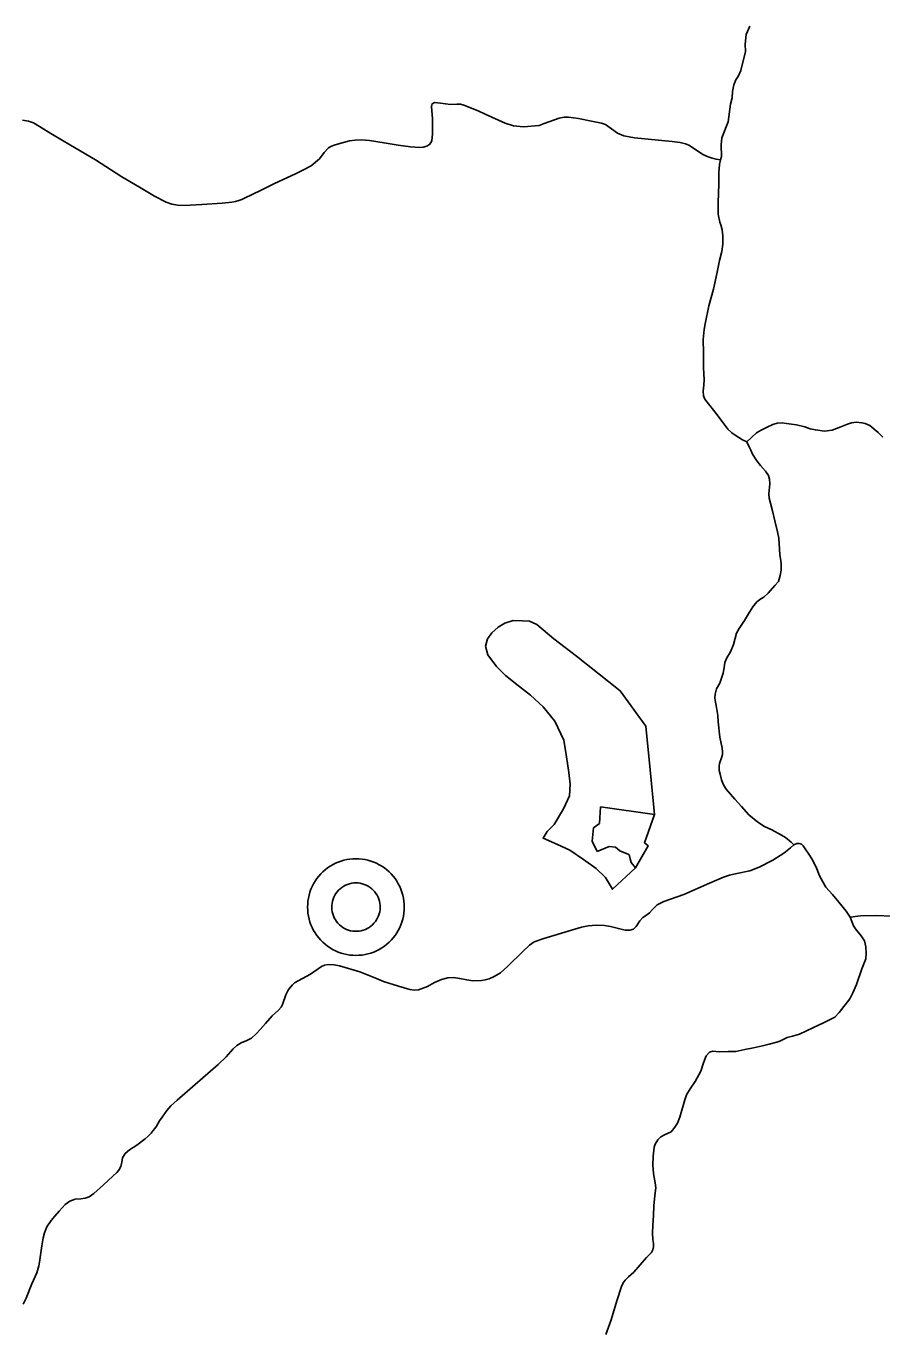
# Model space of a CAD drawing. Extents: x -789162 to -606354, y -1062736 to -945481.
# Drawn here: x -717217 to -713669, y -968009 to -962616 of the extents above; entities that cross this region are included whole.
import ezdxf

# ---------------------------------------------------------------- set-up
doc = ezdxf.new("R2010")
doc.units = 0
doc.layers.add('_SIRSI VZTAHY_OP vodnich zdroju II stupne', color=7, linetype='Continuous')
doc.layers.add('_SIRSI VZTAHY_SILNICE III TRIDY_STAV', color=7, linetype='Continuous')

msp = doc.modelspace()

# ---------------------------------------------------------------- linework, layer by layer
at = {"layer": '_SIRSI VZTAHY_OP vodnich zdroju II stupne'}
for points in [[(-714648.3, -965518.3), (-714629.2, -965699.3), (-714612.3, -965884.4), (-714653.2, -966002), (-714638, -966014.9), (-714690.4, -966106.3), (-714786.4, -966194.6), (-714815, -966145.4), (-714853.1, -966108.9), (-714905.5, -966070.8), (-714962.6, -966032.7), (-715013.4, -966008.9), (-715073.7, -965983.5), (-715056.3, -965954.9), (-715027.7, -965926.3), (-714989.6, -965861.2), (-714964.2, -965807.2), (-714961, -965759.6), (-714967.4, -965710.4), (-714976.9, -965645.3), (-714988, -965577.1), (-715024.5, -965497.7), (-715073.7, -965438.9), (-715126.1, -965389.7), (-715175.3, -965351.6), (-715229.3, -965308.8), (-715267.4, -965270.7), (-715302.3, -965223), (-715311.9, -965186.5), (-715303.9, -965156.4), (-715286.5, -965131), (-715259.5, -965108.7), (-715231.8, -965091.7), (-715197.6, -965080.2), (-715159.5, -965081.8), (-715129.3, -965083.3), (-715099.1, -965097.6), (-715029.3, -965156.4), (-714935.6, -965227.8), (-714754.7, -965372.3)], [(-714848.9, -966037.9), (-714870.5, -965995.1), (-714865, -965940.5), (-714840.1, -965921.6), (-714835.1, -965853.2), (-714612.3, -965884.4), (-714653.2, -966002), (-714638, -966014.9), (-714690.4, -966106.3), (-714708.8, -966084.3), (-714712.9, -966069.1), (-714715.2, -966056.7), (-714718.4, -966051.2), (-714756.1, -966035.6), (-714773.5, -966020.4), (-714800.2, -966018.1)], [(-715849.3, -966068.1), (-715836.8, -966068.5), (-715824.2, -966069.7), (-715811.8, -966071.6), (-715799.5, -966074.4), (-715787.4, -966077.9), (-715775.5, -966082.2), (-715764, -966087.2), (-715752.8, -966092.9), (-715741.9, -966099.3), (-715731.5, -966106.4), (-715721.6, -966114.1), (-715712.1, -966122.4), (-715703.2, -966131.3), (-715694.9, -966140.8), (-715687.2, -966150.7), (-715680.1, -966161.1), (-715673.7, -966172), (-715668, -966183.2), (-715663, -966194.8), (-715658.7, -966206.6), (-715655.2, -966218.7), (-715652.4, -966231), (-715650.5, -966243.4), (-715649.3, -966256), (-715648.9, -966268.6), (-715649.3, -966281.1), (-715650.5, -966293.7), (-715652.4, -966306.1), (-715655.2, -966318.4), (-715658.7, -966330.5), (-715663, -966342.4), (-715668, -966353.9), (-715673.7, -966365.1), (-715680.1, -966376), (-715687.2, -966386.4), (-715694.9, -966396.3), (-715703.2, -966405.8), (-715712.1, -966414.7), (-715721.6, -966423), (-715731.5, -966430.7), (-715741.9, -966437.8), (-715752.8, -966444.2), (-715764, -966449.9), (-715775.5, -966454.9), (-715787.4, -966459.2), (-715799.5, -966462.7), (-715811.8, -966465.5), (-715824.2, -966467.4), (-715836.8, -966468.6), (-715849.3, -966469), (-715861.9, -966468.6), (-715874.5, -966467.4), (-715886.9, -966465.5), (-715899.2, -966462.7), (-715911.3, -966459.2), (-715923.1, -966454.9), (-715934.7, -966449.9), (-715945.9, -966444.2), (-715956.8, -966437.8), (-715967.2, -966430.7), (-715977.1, -966423), (-715986.6, -966414.7), (-715995.5, -966405.8), (-716003.8, -966396.3), (-716011.5, -966386.4), (-716018.6, -966376), (-716025, -966365.1), (-716030.7, -966353.9), (-716035.7, -966342.4), (-716040, -966330.5), (-716043.5, -966318.4), (-716046.3, -966306.1), (-716048.2, -966293.7), (-716049.4, -966281.1), (-716049.8, -966268.6), (-716049.4, -966256), (-716048.2, -966243.4), (-716046.3, -966231), (-716043.5, -966218.7), (-716040, -966206.6), (-716035.7, -966194.8), (-716030.7, -966183.2), (-716025, -966172), (-716018.6, -966161.1), (-716011.5, -966150.7), (-716003.8, -966140.8), (-715995.5, -966131.3), (-715986.6, -966122.4), (-715977.1, -966114.1), (-715967.2, -966106.4), (-715956.8, -966099.3), (-715945.9, -966092.9), (-715934.7, -966087.2), (-715923.1, -966082.2), (-715911.3, -966077.9), (-715899.2, -966074.4), (-715886.9, -966071.6), (-715874.5, -966069.7), (-715861.9, -966068.5)], [(-715849.3, -966168.2), (-715840.5, -966168.6), (-715831.7, -966169.8), (-715823, -966171.8), (-715814.6, -966174.5), (-715806.4, -966177.9), (-715798.5, -966182.1), (-715791.1, -966186.9), (-715784.1, -966192.4), (-715777.6, -966198.4), (-715771.7, -966205), (-715766.4, -966212.1), (-715761.7, -966219.7), (-715757.8, -966227.6), (-715754.5, -966235.9), (-715752, -966244.4), (-715750.2, -966253.1), (-715749.3, -966261.9), (-715749.1, -966270.8), (-715749.6, -966279.6), (-715751, -966288.4), (-715753.2, -966297), (-715756, -966305.4), (-715759.7, -966313.5), (-715764, -966321.2), (-715769, -966328.6), (-715774.6, -966335.5), (-715780.8, -966341.8), (-715787.5, -966347.6), (-715794.8, -966352.7), (-715802.4, -966357.2), (-715810.4, -966361), (-715818.8, -966364.1), (-715827.3, -966366.4), (-715836.1, -966368), (-715844.9, -966368.8), (-715853.8, -966368.8), (-715862.6, -966368), (-715871.4, -966366.4), (-715879.9, -966364.1), (-715888.2, -966361), (-715896.3, -966357.2), (-715903.9, -966352.7), (-715911.1, -966347.6), (-715917.9, -966341.8), (-715924.1, -966335.5), (-715929.7, -966328.6), (-715934.7, -966321.2), (-715939, -966313.5), (-715942.6, -966305.4), (-715945.5, -966297), (-715947.7, -966288.4), (-715949, -966279.6), (-715949.6, -966270.8), (-715949.4, -966261.9), (-715948.4, -966253.1), (-715946.7, -966244.4), (-715944.2, -966235.9), (-715940.9, -966227.6), (-715936.9, -966219.7), (-715932.3, -966212.1), (-715927, -966205), (-715921.1, -966198.4), (-715914.6, -966192.4), (-715907.6, -966186.9), (-715900.1, -966182.1), (-715892.3, -966177.9), (-715884.1, -966174.5), (-715875.7, -966171.8), (-715867, -966169.8), (-715858.2, -966168.6)]]:
    msp.add_lwpolyline(points, close=True, dxfattribs=at)
at = {"layer": '_SIRSI VZTAHY_SILNICE III TRIDY_STAV'}
for points in [[(-714338, -963170.5), (-714333.8, -963157.1), (-714335, -963108.5), (-714332.5, -963080.1), (-714307, -963013.1), (-714297.4, -962940.3), (-714289.7, -962914.2), (-714288, -962886.7), (-714283.1, -962859), (-714274.7, -962839.5), (-714263.2, -962822.2), (-714254, -962800.5), (-714235.2, -962721.4), (-714236.6, -962690.6), (-714231.3, -962650.6), (-714216.4, -962615.8)], [(-717231.7, -963006.7), (-717206.1, -963010.4), (-717186, -963017.6), (-717107.6, -963065.7), (-717032.2, -963109.4), (-716929.3, -963170.2), (-716819.2, -963241.7), (-716746.2, -963284.5), (-716683.8, -963320.8), (-716635.8, -963346.6), (-716612.7, -963354.4), (-716587.1, -963359.2), (-716560.1, -963359.4), (-716488.8, -963355.8), (-716403.5, -963350), (-716376.8, -963347.4), (-716363.9, -963346.2), (-716348.6, -963343), (-716334.5, -963339.3), (-716322.6, -963335.3), (-716311, -963329.3), (-716245.4, -963298.4), (-716187.2, -963269.2), (-716100.6, -963228.1), (-716069.2, -963212.8), (-716035.5, -963195.1), (-716000.9, -963166.5), (-715980.8, -963140.4), (-715963.4, -963120.9), (-715951.1, -963113.6), (-715935.9, -963107.8), (-715900.8, -963098.4), (-715875.6, -963092.4), (-715853, -963088.7), (-715826.3, -963087.4), (-715793.7, -963090.1), (-715732.9, -963100.3), (-715674.6, -963109.5), (-715623, -963117.2), (-715586.6, -963119.4), (-715570.8, -963118.6), (-715555.2, -963114.1), (-715543, -963106.1), (-715534.8, -963091.9), (-715532.4, -963063.2), (-715531.4, -963001), (-715536.7, -962949.9), (-715532.9, -962938.3), (-715524.2, -962932.7), (-715499.1, -962935.5), (-715457.2, -962941.2), (-715430.7, -962939.3), (-715416.4, -962939.8), (-715402.6, -962943.4), (-715343, -962967.3), (-715314.1, -962981.2), (-715231.1, -963018.4), (-715196.1, -963029.9), (-715155.4, -963033.4), (-715089.7, -963028), (-715068.6, -963020.3), (-715007.2, -962998.1), (-714985.8, -962993.9), (-714967.8, -962993.9), (-714927.1, -962999.8), (-714873.6, -963010.1), (-714832.1, -963018.2), (-714814.8, -963024), (-714764.5, -963060.3), (-714739.4, -963071.4), (-714695.4, -963078.9), (-714538.4, -963094.5), (-714505.1, -963099.3), (-714484, -963103.8), (-714469.2, -963109.7), (-714458.9, -963116.7), (-714412.1, -963148.8), (-714390, -963158.8), (-714373.4, -963164.4), (-714356.5, -963167.9), (-714338, -963170.5)], [(-714228.9, -964340.2), (-714247.7, -964331), (-714277.2, -964311.6), (-714291.2, -964302.9), (-714308, -964286.6), (-714356.7, -964222.5), (-714393.3, -964175.8), (-714402.9, -964162.3), (-714409.2, -964149.7), (-714410.2, -964130), (-714407.8, -964105.4), (-714406.3, -964080.8), (-714409.2, -964032.6), (-714408.7, -963970.9), (-714409.4, -963915.8), (-714406, -963873.8), (-714401.5, -963849.9), (-714386.1, -963776.2), (-714367.8, -963707.2), (-714352.3, -963636.4), (-714342.2, -963588.6), (-714333, -963550.6), (-714328.7, -963520.7), (-714328.2, -963486), (-714331.8, -963461.4), (-714337.2, -963439.9), (-714340.4, -963429.5), (-714347.5, -963396.3), (-714347.5, -963347.1), (-714344.6, -963271), (-714344.6, -963224.7), (-714342.2, -963190), (-714338, -963170.5)], [(-713665.3, -964320.1), (-713684.1, -964301.3), (-713719.7, -964272), (-713738.1, -964263.9), (-713751.9, -964260.9), (-713776, -964258.4), (-713795.5, -964261.1), (-713812.4, -964266.4), (-713839.9, -964277.4), (-713874.7, -964292), (-713907.6, -964295.2), (-713944.9, -964290.3), (-713966.5, -964285.8), (-713989.2, -964277.3), (-714023.6, -964268.9), (-714064.4, -964264.1), (-714082.9, -964261.2), (-714102.7, -964262.3), (-714121.3, -964268.1), (-714144.1, -964279.4), (-714169.2, -964291), (-714188.9, -964302.6), (-714228.9, -964340.2)], [(-714034.7, -966010.3), (-714045.2, -965999.8), (-714068.8, -965979.5), (-714084.9, -965969.9), (-714125.3, -965948.9), (-714155.3, -965934.6), (-714184.1, -965916.3), (-714220.2, -965885.5), (-714251.3, -965851.3), (-714279.4, -965820.6), (-714314.2, -965779.6), (-714325.8, -965761.2), (-714334, -965741), (-714340, -965717.4), (-714343.7, -965702.1), (-714343.7, -965684.1), (-714342.1, -965673.5), (-714333.3, -965646.2), (-714330.2, -965636.4), (-714329.4, -965625.6), (-714331.8, -965609.7), (-714340.8, -965564.2), (-714347.8, -965500.5), (-714349.4, -965474.9), (-714356, -965432.6), (-714359.4, -965419.5), (-714361.5, -965403.1), (-714360.5, -965385.7), (-714354.3, -965363.6), (-714341.2, -965339.9), (-714333.5, -965320.2), (-714327.7, -965299.4), (-714323.4, -965275.3), (-714320, -965255.1), (-714311.8, -965235.3), (-714297.4, -965210.3), (-714284.8, -965179.9), (-714271.8, -965133.6), (-714260.7, -965114.3), (-714238.4, -965080.5), (-714218, -965045.4), (-714204, -965023.7), (-714187.8, -965003.6), (-714170.5, -964991.3), (-714158.5, -964984.2), (-714141.2, -964967.3), (-714113, -964935.8), (-714098.3, -964918.1), (-714090.5, -964893.7), (-714087.2, -964871.9), (-714086.5, -964844.8), (-714089.1, -964823.6), (-714092.5, -964808.7), (-714093, -964785.1), (-714095.9, -964739.3), (-714102.6, -964712.3), (-714113.7, -964667.5), (-714122.9, -964626.5), (-714130.8, -964594), (-714136.1, -964573.1), (-714137.2, -964555.3), (-714134.3, -964514.3), (-714135.3, -964494.5), (-714138.8, -964479.9), (-714152.3, -964461.1), (-714172.4, -964437.4), (-714187, -964419.2), (-714206.1, -964390.7), (-714212.9, -964374.7), (-714219.6, -964360.5), (-714228.9, -964340.2)], [(-714034.7, -966010.3), (-714047.7, -966022.5), (-714075.6, -966045.7), (-714121.4, -966074.1), (-714177.8, -966103.2), (-714216.9, -966118.8), (-714270.1, -966129.6), (-714300.3, -966135.8), (-714326.3, -966144.5), (-714384.1, -966169.5), (-714490.7, -966216.8), (-714572.6, -966245.2), (-714601.1, -966259.7), (-714619.9, -966278.5), (-714632.9, -966292.3), (-714648.7, -966304.4), (-714660.4, -966311.9), (-714672.9, -966325.3), (-714687.4, -966349.4), (-714698.4, -966360), (-714714.4, -966363.8), (-714734, -966363.9), (-714761.6, -966357.4), (-714794.7, -966348.5), (-714819.2, -966344.8), (-714853.3, -966343.7), (-714886.9, -966346.6), (-714914.1, -966351.3), (-714956.3, -966363.8), (-715070.1, -966398.5), (-715110.1, -966413), (-715130.4, -966426), (-715157.4, -966453), (-715220.5, -966515.2), (-715250.4, -966540.5), (-715276.4, -966556.2), (-715297.2, -966565.9), (-715313.6, -966570.3), (-715329.5, -966573), (-715364.2, -966574), (-715390.2, -966570.6), (-715419.1, -966565.3), (-715445.6, -966560), (-715468.8, -966561.9), (-715495.3, -966568.7), (-715524.2, -966581.2), (-715552.2, -966598.1), (-715590.7, -966611.6), (-715607.9, -966613), (-715626.1, -966609.8), (-715673.4, -966596.3), (-715735.1, -966577), (-715764.3, -966565.3), (-715833.2, -966536.9), (-715917.6, -966512.8), (-715940.2, -966507.4), (-715964.5, -966506.9), (-715979.1, -966509.6), (-715992.6, -966515.1), (-716038.1, -966546.5), (-716104.6, -966582.7), (-716112.9, -966590.8), (-716128.9, -966609.6), (-716139.5, -966632.4), (-716154, -966672), (-716159, -966683.7), (-716169.8, -966696.1), (-716196.2, -966719.6), (-716224.1, -966750.9), (-716245.8, -966776), (-716261.1, -966792.7), (-716283, -966812.1), (-716301.1, -966821.2), (-716325.4, -966831.3), (-716343.7, -966842.1), (-716358.6, -966856), (-716387.9, -966888.9), (-716421, -966921.9), (-716589.8, -967068.6), (-716616.4, -967092.7), (-716633.1, -967112), (-716652.3, -967139.4), (-716663.1, -967155.4), (-716676.5, -967176.3), (-716682.5, -967186.6), (-716689.4, -967195.5), (-716698.1, -967206), (-716710.1, -967218.4), (-716722.8, -967228.9), (-716758.1, -967255.1), (-716788.1, -967274.9), (-716805.5, -967290.8), (-716816.6, -967308.6), (-716820.2, -967325.5), (-716824.1, -967344.3), (-716832.6, -967359.9), (-716839.9, -967369.4), (-716856.7, -967384.8), (-716895.3, -967419.7), (-716936.3, -967455.7), (-716955.3, -967469.4), (-716971.7, -967475.2), (-716989.4, -967477.5), (-717012.8, -967479.3), (-717034.8, -967487.2), (-717054.1, -967502), (-717080.1, -967529.6), (-717098.2, -967549.5), (-717112.7, -967567.4), (-717130.2, -967594.7), (-717140.6, -967618.7), (-717145.3, -967640.1), (-717150.9, -967673.2), (-717161.3, -967741.1), (-717164.1, -967755.8), (-717172.6, -967785.1), (-717192.7, -967831.2), (-717216.3, -967889.9), (-717228.3, -967915)], [(-713800.2, -966309.9), (-713817.6, -966285.6), (-713847.2, -966247.7), (-713874.6, -966216.8), (-713901.8, -966186.4), (-713914.3, -966163.8), (-713927.7, -966138.4), (-713939.1, -966110), (-713956.9, -966072.8), (-713974.9, -966044.9), (-713984.6, -966030.9), (-713996.1, -966014.4), (-714002.5, -966007.9), (-714012.5, -966004.5), (-714022.4, -966005.3), (-714034.7, -966010.3)], [(-714813.3, -968040.4), (-714791.2, -967980.4), (-714768.1, -967900.4), (-714748.6, -967842), (-714741.2, -967826.8), (-714732.8, -967815.2), (-714720.2, -967801.5), (-714697, -967781.5), (-714644.4, -967722), (-714624.9, -967701), (-714618.6, -967689.3), (-714615.7, -967677.7), (-714615.7, -967663.4), (-714619.1, -967647.3), (-714619.6, -967619.9), (-714618.6, -967587.3), (-714616, -967547.8), (-714614.4, -967507.3), (-714610.2, -967464.7), (-714606.5, -967433.1), (-714609.1, -967411.5), (-714616, -967372.6), (-714619.1, -967338.9), (-714617.5, -967301.2), (-714613.3, -967263.9), (-714609.7, -967251), (-714598.6, -967234.2), (-714584.9, -967221.6), (-714570.2, -967213.1), (-714543.3, -967200), (-714527, -967181.6), (-714516.2, -967163.8), (-714507, -967138.9), (-714486.5, -967067.4), (-714478.6, -967046.3), (-714463.4, -967022.1), (-714442.8, -966991.1), (-714420.2, -966948.4), (-714409, -966914.2), (-714397.1, -966885.6), (-714384.2, -966869.5), (-714370.4, -966865.5), (-714343.8, -966868.1), (-714307.1, -966867.9), (-714275, -966866.9), (-714237.1, -966858.5), (-714201.8, -966851.6), (-714164.8, -966843.9), (-714136.2, -966836.9), (-714104.5, -966829), (-714092.3, -966824.7), (-714062.2, -966809.3), (-714040.1, -966803.1), (-714010.3, -966795.8), (-713952.4, -966767.8), (-713911.5, -966748.1), (-713864, -966724.8), (-713846.6, -966705.8), (-713802.4, -966649.5), (-713789.2, -966624.3), (-713775, -966590.1), (-713751.9, -966524.8), (-713736.1, -966482.7), (-713734.5, -966461.7), (-713735.5, -966433.8), (-713741.9, -966408.5), (-713754.5, -966387.8), (-713767.1, -966372.8), (-713778.6, -966358.6), (-713786.8, -966345.9), (-713794.1, -966327.8), (-713800.2, -966309.9)], [(-713626.1, -966305.6), (-713695, -966303.3), (-713757.9, -966305.3), (-713800.2, -966309.9)]]:
    msp.add_lwpolyline(points, dxfattribs=at)

doc.saveas('drawing.dxf')
